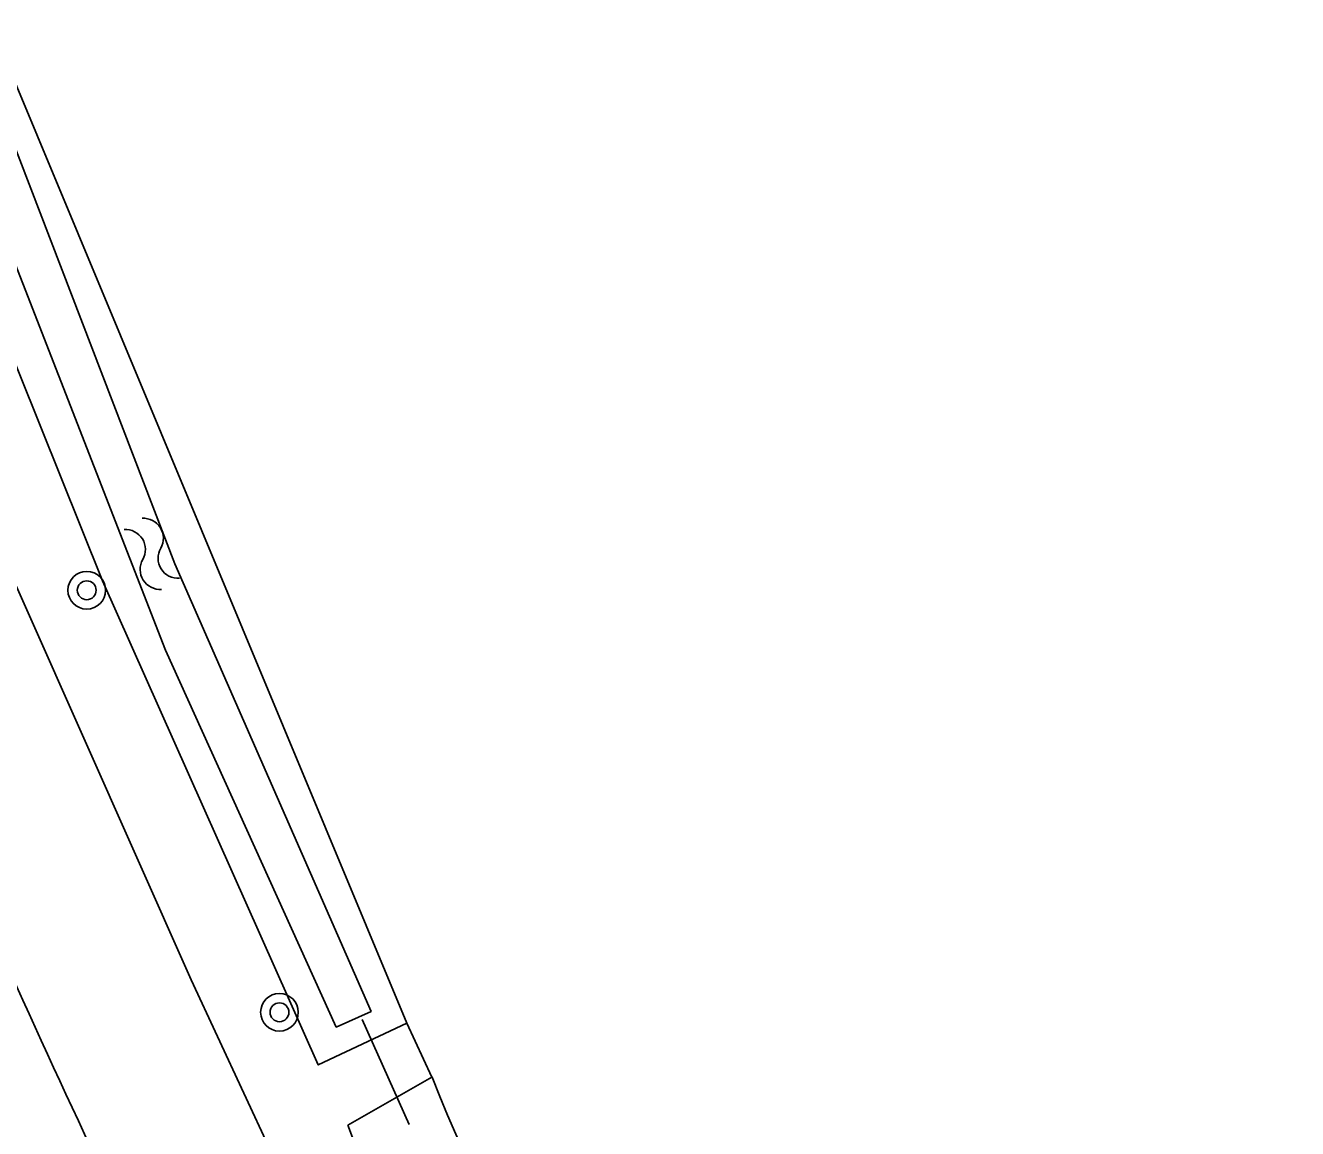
# Model space of a CAD drawing. Extents: x 136000 to 141000, y 400494 to 402006.
# Drawn here: x 139167.5 to 139194.52, y 400713.82 to 400737.26 of the extents above; entities that cross this region are included whole.
import ezdxf

# ---------------------------------------------------------------- set-up
doc = ezdxf.new("R2010")
doc.units = 0
for name, color, linetype in [('gg-knt-verharding', 7, 'Continuous'), ('gg-knt-verharding nz', 7, 'Continuous'), ('gg-kntw-bovenkant insteek waterloop', 7, 'Continuous'), ('gg-kntw-waterlijn', 7, 'Continuous'), ('gg-kwrk-duiker nz buis', 7, 'Continuous'), ('gt-grn-groengrens', 7, 'Continuous'), ('gt-symb-boom', 7, 'Continuous'), ('gt-symb-watersymbool', 7, 'Continuous')]:
    doc.layers.add(name, color=color, linetype=linetype)

# ---------------------------------------------------------------- blocks, each defined once
blk = doc.blocks.new('gt0-WA')
at = {"layer": 'gt-symb-watersymbool'}
for centre, start, end in [((-0.323, 0.022), 28.0725, 151.9275), ((0.427, 0.422), 208.0725, 331.9275), ((-0.323, -0.428), 28.0725, 151.9275), ((0.427, -0.028), 208.0725, 331.9275)]:
    blk.add_arc(centre, 0.425, start, end, dxfattribs=at)
blk = doc.blocks.new('gt0-BOOM')
at = {"layer": 'gt-symb-boom'}
for radius in [0.4, 0.2]:
    blk.add_circle((0, 0), radius, dxfattribs=at)

msp = doc.modelspace()

# ---------------------------------------------------------------- linework, layer by layer
at = {"layer": 'gg-knt-verharding'}
msp.add_lwpolyline([(139175.323, 400707.953), (139172.693, 400713.37), (139171.021, 400716.977), (139164.09, 400732.572)], dxfattribs=at)
at = {"layer": 'gg-knt-verharding nz'}
msp.add_arc((139393.779, 400819.069), 248.473, 204.00845, 208.63351, dxfattribs=at)
at = {"layer": 'gg-kntw-bovenkant insteek waterloop'}
for p, q in [((139166.771, 400737.255), (139175.601, 400716.061)), ((139174.348, 400713.89), (139176.133, 400714.908))]:
    msp.add_line(p, q, dxfattribs=at)
msp.add_lwpolyline([(139175.601, 400716.061), (139173.718, 400715.17), (139169.133, 400725.456), (139165.144, 400735.389)], dxfattribs=at)
for centre, radius, start, end in [((139211.047, 400728.81), 37.58, 201.712, 243.9051), ((139208.62, 400726.169), 36.405, 199.7116, 245.6122)]:
    msp.add_arc(centre, radius, start, end, dxfattribs=at)
at = {"layer": 'gg-kntw-waterlijn'}
msp.add_lwpolyline([(139165.921, 400735.668), (139170.476, 400723.982), (139174.099, 400715.974), (139174.84, 400716.309), (139170.669, 400725.82), (139166.708, 400736.134), (139166.31, 400736.4), (139165.921, 400735.668)], dxfattribs=at)
at = {"layer": 'gg-kwrk-duiker nz buis'}
msp.add_line((139174.648, 400716.133), (139175.648, 400713.903), dxfattribs=at)
at = {"layer": 'gt-grn-groengrens'}
msp.add_line((139175.601, 400716.061), (139176.133, 400714.908), dxfattribs=at)

# ---------------------------------------------------------------- block references
at = {"layer": 'gt-symb-boom'}
for p in [(139168.8, 400725.255), (139172.893, 400716.289)]:
    msp.add_blockref('gt0-BOOM', p, dxfattribs=at)
at = {"layer": 'gt-symb-watersymbool', "rotation": -57.99461679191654}
msp.add_blockref('gt0-WA', (139170.156, 400726.074), dxfattribs=at)

doc.saveas('drawing.dxf')
